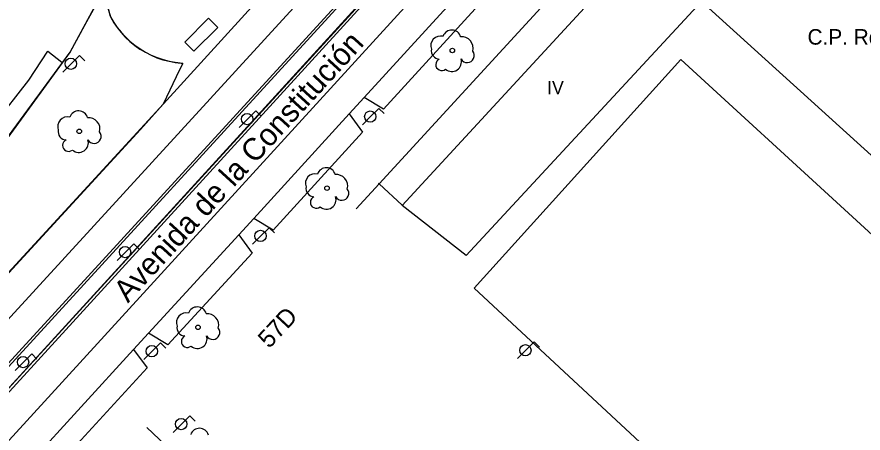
# Model space of a CAD drawing. Extents: x 282771 to 285132, y 4823109 to 4825496.
# Drawn here: x 284121.2 to 284216.4, y 4823348.7 to 4823395.5 of the extents above; entities that cross this region are included whole.
import ezdxf

# ---------------------------------------------------------------- set-up
doc = ezdxf.new("R2010")
doc.units = 0
for name, color, linetype in [('ACERA-BORDILLO', 7, 'Continuous'), ('ACERA-INTERIOR', 7, 'Continuous'), ('ARBOL', 7, 'Continuous'), ('BORDILLO', 7, 'Continuous'), ('CALLE-EJE', 7, 'Continuous'), ('CALLE-TEXTO', 7, 'Continuous'), ('COLEGIO-AREA', 7, 'Continuous'), ('COLEGIO-TEXTO', 7, 'Continuous'), ('EDIFICIO', 7, 'Continuous'), ('FAROLA', 7, 'Continuous'), ('MARQUESINA-BUS', 7, 'Continuous'), ('NUM-PORTAL', 7, 'Continuous'), ('SENAL-VIARIA', 7, 'Continuous'), ('TXT-ALTURA-EDIFICIO', 7, 'Continuous'), ('ZONA-VERDE', 7, 'Continuous')]:
    doc.layers.add(name, color=color, linetype=linetype)

msp = doc.modelspace()

# ---------------------------------------------------------------- linework, layer by layer
at = {"layer": 'ACERA-BORDILLO'}
for points in [[(284067.609, 4823309.522), (284137.68, 4823385.729), (284160.163, 4823410.507), (284162.12, 4823412.558), (284160.366, 4823414.387), (284171.64, 4823426.858), (284173.352, 4823425.339), (284175.22, 4823427.252), (284173.611, 4823428.992), (284185.142, 4823441.569), (284187.015, 4823440.168), (284188.76, 4823441.946), (284187.112, 4823443.756), (284199.682, 4823457.398), (284201.588, 4823456.072), (284203.215, 4823457.88), (284201.362, 4823459.587), (284208.831, 4823467.799), (284211.102, 4823466.469), (284220.245, 4823476.229)], [(284131.22, 4823399.089), (284130.559, 4823397.962), (284127.158, 4823391.601), (284119.818, 4823381.551), (284111.429, 4823370.961), (284091.939, 4823349.521), (284049.819, 4823303.382)], [(284173.556, 4823397.326), (284162.428, 4823385.141), (284160.248, 4823386.462), (284158.563, 4823384.617), (284160.068, 4823382.558), (284149.999, 4823371.5), (284147.82, 4823372.821), (284146.135, 4823370.975), (284147.64, 4823368.917), (284138.166, 4823358.6), (284135.986, 4823359.921), (284134.301, 4823358.076), (284135.806, 4823356.017), (284124.678, 4823343.833)]]:
    msp.add_lwpolyline(points, dxfattribs=at)
at = {"layer": 'ACERA-INTERIOR'}
for points in [[(284161.933, 4823376.722), (284180.55, 4823397.023), (284181.361, 4823397.907), (284182.372, 4823399.01), (284185.033, 4823396.559)], [(284130.89, 4823398.526), (284131.664, 4823395.607), (284131.734, 4823395.48), (284132.077, 4823394.905), (284132.464, 4823394.345), (284132.895, 4823393.804), (284133.369, 4823393.289), (284133.883, 4823392.803), (284134.434, 4823392.351), (284135.019, 4823391.938), (284135.634, 4823391.567), (284136.274, 4823391.241), (284136.934, 4823390.963), (284137.608, 4823390.733), (284138.292, 4823390.553), (284138.98, 4823390.423), (284139.856, 4823390.32)], [(284232.757, 4823356.961), (284195.908, 4823390.741), (284172.648, 4823364.971), (284208.848, 4823331.312)], [(284161.933, 4823376.722), (284161.885, 4823376.766)], [(284159.348, 4823373.902), (284161.933, 4823376.722)], [(284164.546, 4823374.315), (284161.933, 4823376.722)]]:
    msp.add_lwpolyline(points, dxfattribs=at)
at = {"layer": 'ARBOL'}
for centre in [(284170.183, 4823391.759), (284128.178, 4823382.651), (284156.066, 4823376.251), (284141.542, 4823360.573)]:
    msp.add_circle(centre, 0.255, dxfattribs=at)
for centre, radius, start, end in [((284170.113, 4823393.019), 1.038, 15.64228, 161.38435), ((284168.853, 4823392.289), 1.097, 75.4318, 200.55608), ((284171.243, 4823392.019), 1.272, 345.03273, 95.79925), ((284168.743, 4823391.719), 0.935, 168.59898, 268.13236), ((284171.853, 4823391.189), 0.797, 208.96246, 38.99103), ((284168.983, 4823390.169), 0.672, 113.73672, 309.4725), ((284170.123, 4823390.469), 1.086, 228.95447, 17.92796), ((284128.108, 4823383.911), 1.038, 15.64228, 161.38435), ((284126.848, 4823383.181), 1.097, 75.4318, 200.55608), ((284129.238, 4823382.911), 1.272, 345.03273, 95.79925), ((284126.738, 4823382.611), 0.935, 168.59898, 268.13236), ((284129.848, 4823382.081), 0.797, 208.96246, 38.99103), ((284126.978, 4823381.061), 0.672, 113.73672, 309.4725), ((284128.118, 4823381.361), 1.086, 228.95447, 17.92796), ((284154.736, 4823376.781), 1.097, 75.4318, 200.55608), ((284155.996, 4823377.511), 1.038, 15.64228, 161.38435), ((284157.126, 4823376.511), 1.272, 345.03273, 95.79925), ((284154.626, 4823376.211), 0.935, 168.59898, 268.13236), ((284157.736, 4823375.681), 0.797, 208.96246, 38.99103), ((284154.866, 4823374.661), 0.672, 113.73672, 309.4725), ((284156.006, 4823374.961), 1.086, 228.95447, 17.92796), ((284141.472, 4823361.833), 1.038, 15.64228, 161.38435), ((284140.212, 4823361.103), 1.097, 75.4318, 200.55608), ((284142.602, 4823360.833), 1.272, 345.03273, 95.79925), ((284140.102, 4823360.533), 0.935, 168.59898, 268.13236), ((284141.482, 4823359.283), 1.086, 228.95447, 17.92796), ((284143.212, 4823360.003), 0.797, 208.96246, 38.99103), ((284140.342, 4823358.983), 0.672, 113.73672, 309.4725), ((284141.71, 4823348.165), 1.038, 15.64228, 161.38435)]:
    msp.add_arc(centre, radius, start, end, dxfattribs=at)
at = {"layer": 'BORDILLO'}
msp.add_lwpolyline([(284226.068, 4823472.225), (284064.881, 4823296.153), (284055.095, 4823285.439), (284054.976, 4823285.283), (284054.884, 4823285.098), (284054.827, 4823284.89), (284054.813, 4823284.67), (284054.843, 4823284.452), (284054.915, 4823284.249), (284055.022, 4823284.071), (284055.151, 4823283.924), (284055.305, 4823283.803), (284055.489, 4823283.708), (284055.696, 4823283.648), (284055.916, 4823283.63), (284056.134, 4823283.657), (284056.338, 4823283.726), (284056.518, 4823283.83), (284056.667, 4823283.957), (284068.04, 4823296.113), (284227.582, 4823470.859)], dxfattribs=at)
at = {"layer": 'CALLE-EJE'}
for points in [[(284245.476, 4823492.711), (284235.899, 4823482.379), (284176.954, 4823415.93), (284155.747, 4823392.671), (284050.268, 4823277.098)], [(284135.768, 4823349.278), (284192.508, 4823295.562)]]:
    msp.add_lwpolyline(points, dxfattribs=at)
at = {"layer": 'COLEGIO-AREA'}
msp.add_lwpolyline([(284237.247, 4823361.911), (284198.248, 4823397.281), (284171.728, 4823368.671), (284164.548, 4823374.311), (284191.298, 4823403.361), (284188.638, 4823405.811), (284201.518, 4823420.101), (284213.378, 4823408.941), (284219.347, 4823415.251), (284239.367, 4823397.221), (284227.657, 4823384.291), (284228.887, 4823383.171), (284230.157, 4823384.561), (284231.787, 4823383.061), (284230.657, 4823381.831), (284233.477, 4823379.231), (284245.367, 4823392.131), (284258.587, 4823379.911), (284239.937, 4823359.451), (284234.937, 4823353.981), (284232.257, 4823356.411)], close=True, dxfattribs=at)
at = {"layer": 'EDIFICIO'}
for points in [[(284171.728, 4823368.671), (284164.548, 4823374.311), (284191.298, 4823403.361), (284188.638, 4823405.811), (284201.518, 4823420.101), (284213.377, 4823408.941), (284219.347, 4823415.251), (284239.367, 4823397.221), (284227.657, 4823384.291), (284228.887, 4823383.171), (284230.157, 4823384.561), (284231.787, 4823383.061), (284230.657, 4823381.831), (284233.477, 4823379.231), (284245.367, 4823392.131), (284258.587, 4823379.911)], [(284239.937, 4823359.451), (284237.247, 4823361.911), (284198.248, 4823397.281), (284171.728, 4823368.671)]]:
    msp.add_lwpolyline(points, dxfattribs=at)
at = {"layer": 'FAROLA'}
for p, q in [((284128.208, 4823391.192), (284127.268, 4823390.262)), ((284128.798, 4823390.602), (284128.208, 4823391.192)), ((284127.268, 4823390.262), (284126.338, 4823389.322)), ((284148.056, 4823384.962), (284147.116, 4823384.032)), ((284148.646, 4823384.372), (284148.056, 4823384.962)), ((284161.918, 4823385.237), (284160.978, 4823384.307)), ((284162.508, 4823384.647), (284161.918, 4823385.237)), ((284147.116, 4823384.032), (284146.186, 4823383.092)), ((284160.978, 4823384.307), (284160.048, 4823383.367)), ((284149.561, 4823371.796), (284148.621, 4823370.866)), ((284150.151, 4823371.206), (284149.561, 4823371.796)), ((284148.621, 4823370.866), (284147.691, 4823369.926)), ((284134.319, 4823369.985), (284133.379, 4823369.055)), ((284134.909, 4823369.395), (284134.319, 4823369.985)), ((284133.379, 4823369.055), (284132.449, 4823368.115)), ((284137.326, 4823358.814), (284136.386, 4823357.884)), ((284137.916, 4823358.224), (284137.326, 4823358.814)), ((284179.388, 4823358.921), (284178.448, 4823357.991)), ((284179.978, 4823358.331), (284179.388, 4823358.921)), ((284136.386, 4823357.884), (284135.456, 4823356.944)), ((284178.448, 4823357.991), (284177.518, 4823357.051)), ((284122.829, 4823357.586), (284121.889, 4823356.656)), ((284123.419, 4823356.996), (284122.829, 4823357.586)), ((284121.889, 4823356.656), (284120.959, 4823355.716)), ((284140.628, 4823350.609), (284139.688, 4823349.679)), ((284141.218, 4823350.019), (284140.628, 4823350.609)), ((284139.688, 4823349.679), (284138.758, 4823348.739))]:
    msp.add_line(p, q, dxfattribs=at)
for centre in [(284127.228, 4823390.262), (284147.076, 4823384.032), (284160.938, 4823384.307), (284148.581, 4823370.866), (284133.339, 4823369.055), (284136.346, 4823357.884), (284178.408, 4823357.991), (284121.849, 4823356.656), (284139.648, 4823349.679)]:
    msp.add_circle(centre, 0.637, dxfattribs=at)
at = {"layer": 'MARQUESINA-BUS'}
msp.add_lwpolyline([(284141.078, 4823391.668), (284143.767, 4823394.357), (284142.744, 4823395.379), (284140.056, 4823392.69), (284141.078, 4823391.668)], dxfattribs=at)
at = {"layer": 'SENAL-VIARIA'}
for points in [[(284069.021, 4823305.625), (284069.021, 4823305.625), (284219.616, 4823470.135)], [(284058.563, 4823280.312), (284072.564, 4823295.641), (284217.687, 4823454.539)], [(284160.248, 4823386.462), (284172.051, 4823399.384)], [(284050.146, 4823304.071), (284048.626, 4823305.532), (284110.501, 4823373.379), (284114.724, 4823378.178), (284118.582, 4823383.446), (284122.492, 4823388.401), (284124.63, 4823391.687), (284126.216, 4823390.435)], [(284147.82, 4823372.821), (284158.563, 4823384.617)], [(284135.986, 4823359.921), (284146.135, 4823370.975)], [(284122.498, 4823345.154), (284134.301, 4823358.076)]]:
    msp.add_lwpolyline(points, dxfattribs=at)
at = {"layer": 'ZONA-VERDE'}
for p, q in [((284055.195, 4823285.125), (284222.909, 4823468.362)), ((284224.068, 4823467.268), (284056.481, 4823283.998)), ((284129.047, 4823395.008), (284130.871, 4823398.402)), ((284131.247, 4823396.963), (284131.726, 4823395.463)), ((284127.15, 4823391.583), (284129.047, 4823395.008)), ((284131.726, 4823395.463), (284132.068, 4823394.887)), ((284132.068, 4823394.887), (284132.456, 4823394.327)), ((284132.456, 4823394.327), (284132.887, 4823393.786)), ((284132.887, 4823393.786), (284133.361, 4823393.271)), ((284133.361, 4823393.271), (284133.875, 4823392.785)), ((284133.875, 4823392.785), (284134.426, 4823392.334)), ((284134.426, 4823392.334), (284135.011, 4823391.92)), ((284119.81, 4823381.533), (284127.15, 4823391.583)), ((284135.011, 4823391.92), (284135.626, 4823391.549)), ((284135.626, 4823391.549), (284136.266, 4823391.223)), ((284136.266, 4823391.223), (284136.926, 4823390.945)), ((284136.926, 4823390.945), (284137.6, 4823390.715)), ((284137.6, 4823390.715), (284138.284, 4823390.535)), ((284138.284, 4823390.535), (284138.972, 4823390.405)), ((284138.972, 4823390.405), (284139.659, 4823390.325)), ((284139.82, 4823390.301), (284139.458, 4823389.58)), ((284139.659, 4823390.325), (284139.82, 4823390.301)), ((284139.458, 4823389.58), (284137.62, 4823385.696)), ((284137.62, 4823385.696), (284135.055, 4823382.846)), ((284135.055, 4823382.846), (284067.599, 4823309.501))]:
    msp.add_line(p, q, dxfattribs=at)

# ---------------------------------------------------------------- texts
at = {"layer": 'CALLE-TEXTO'}
msp.add_text('Avenida de la Constitución', height=2.5, rotation=47.59228, dxfattribs=at).set_placement((284133.656, 4823363.244))
at = {"layer": 'COLEGIO-TEXTO'}
msp.add_text('C.P. Rey Pelayo', height=1.75, rotation=0.00004, dxfattribs=at).set_placement((284210.169, 4823392.412))
at = {"layer": 'NUM-PORTAL'}
msp.add_text('57D', height=2, rotation=47.05004, dxfattribs=at).set_placement((284149.557, 4823358.107))
at = {"layer": 'TXT-ALTURA-EDIFICIO'}
msp.add_text('IV', height=1.5, rotation=0.00004, dxfattribs=at).set_placement((284180.839, 4823386.831))

doc.saveas('drawing.dxf')
